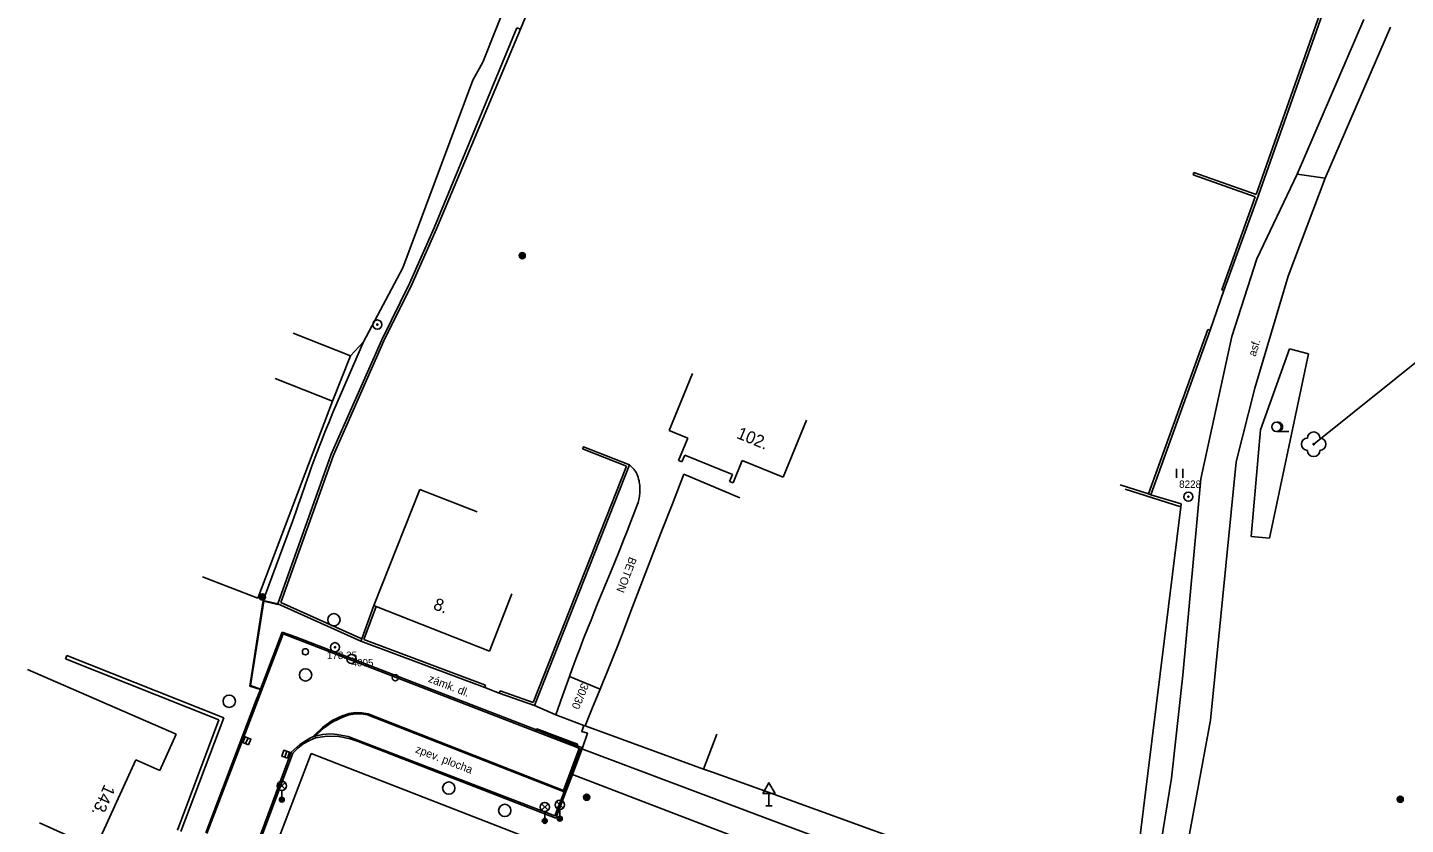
# Model space of a CAD drawing. Extents: x -538441 to -536770, y -1181008 to -1179809.
# Drawn here: x -537566.6 to -537454.7, y -1180541.9 to -1180477.2 of the extents above; entities that cross this region are included whole.
import ezdxf

# ---------------------------------------------------------------- set-up
doc = ezdxf.new("R2010")
doc.units = 0
for name, color, linetype in [('Vrstva 10', 7, 'Continuous'), ('Vrstva 11', 7, 'Continuous'), ('Vrstva 21', 7, 'Continuous'), ('Vrstva 22', 7, 'Continuous'), ('Vrstva 23', 7, 'Continuous'), ('Vrstva 25', 7, 'Continuous'), ('Vrstva 27', 7, 'Continuous'), ('Vrstva 28', 7, 'Continuous'), ('Vrstva 33', 7, 'Continuous'), ('Vrstva 34', 7, 'Continuous'), ('Vrstva 36', 7, 'Continuous'), ('Vrstva 40', 7, 'Continuous'), ('Vrstva 47', 7, 'Continuous'), ('Vrstva 5', 7, 'Continuous'), ('Vrstva 7', 7, 'Continuous'), ('Vrstva 8', 7, 'Continuous')]:
    doc.layers.add(name, color=color, linetype=linetype)

msp = doc.modelspace()

# ---------------------------------------------------------------- linework, layer by layer
at = {"layer": 'Vrstva 10'}
for p, q in [((-537463.49, -1180489.08), (-537458.057, -1180476.502)), ((-537461.2, -1180489.4), (-537455.903, -1180477.138)), ((-537463.49, -1180489.08), (-537466.76, -1180495.96)), ((-537464.21, -1180497.35), (-537461.2, -1180489.4)), ((-537461.2, -1180489.4), (-537463.49, -1180489.08)), ((-537466.76, -1180495.96), (-537468.8, -1180502.25)), ((-537466.91, -1180506.45), (-537464.21, -1180497.35)), ((-537468.8, -1180502.25), (-537471.31, -1180513.81)), ((-537468.43, -1180512.44), (-537466.91, -1180506.45)), ((-537470.52, -1180533.43), (-537468.43, -1180512.44)), ((-537471.31, -1180513.81), (-537472.77, -1180529.77)), ((-537547.93, -1180531.88), (-537545.86, -1180526.42)), ((-537545.86, -1180526.42), (-537525.32, -1180534.35)), ((-537472.77, -1180529.77), (-537473.68, -1180538.12)), ((-537552.04, -1180542.63), (-537547.93, -1180531.88)), ((-537538.99, -1180533), (-537523.034, -1180539.249)), ((-537538.954, -1180532.907), (-537523.09, -1180539.12)), ((-537473.23, -1180548.13), (-537470.52, -1180533.43)), ((-537539.73, -1180535.06), (-537523.79, -1180541.19)), ((-537523.09, -1180539.12), (-537521.81, -1180535.71)), ((-537551.18, -1180552.11), (-537545.21, -1180536.01)), ((-537473.68, -1180538.12), (-537474.54, -1180543.31)), ((-537484.2, -1180549.75), (-537506.9, -1180541.26))]:
    msp.add_line(p, q, dxfattribs=at)
for points in [[(-537540.995, -1180533.046), (-537541.867, -1180533.458), (-537542.659, -1180534.009), (-537543.35, -1180534.682), (-537543.439, -1180534.787)], [(-537540.96, -1180533.14), (-537541.86, -1180533.57), (-537542.608, -1180534.096), (-537543.25, -1180534.72)], [(-537538.954, -1180532.907), (-537539.466, -1180532.816), (-537539.973, -1180532.809), (-537540.476, -1180532.882), (-537540.961, -1180533.032), (-537540.995, -1180533.046)], [(-537538.99, -1180533), (-537539.483, -1180532.915), (-537539.98, -1180532.91), (-537540.477, -1180532.985), (-537540.96, -1180533.14)], [(-537543.68, -1180534.89), (-537543.439, -1180534.787), (-537543.25, -1180534.72), (-537543.171, -1180534.695), (-537542.639, -1180534.577), (-537542.096, -1180534.538), (-537541.7, -1180534.56)], [(-537539.73, -1180535.06), (-537540.578, -1180534.741), (-537541.468, -1180534.577), (-537541.7, -1180534.56)], [(-537525.32, -1180534.35), (-537522.03, -1180535.62), (-537521.81, -1180535.71), (-537521.678, -1180535.764), (-537521.59, -1180535.8)], [(-537545.21, -1180536.01), (-537544.508, -1180535.393), (-537543.68, -1180534.89)]]:
    msp.add_lwpolyline(points, dxfattribs=at)
at = {"layer": 'Vrstva 11'}
for p, q in [((-537541.805, -1180508.435), (-537539.32, -1180502.68)), ((-537513.31, -1180513.45), (-537508.75, -1180515.36)), ((-537547.47, -1180523.7), (-537545.08, -1180517.294)), ((-537515.16, -1180518.23), (-537517.597, -1180524.573)), ((-537548.55, -1180530.65), (-537547.47, -1180523.7)), ((-537548.495, -1180530.616), (-537547.429, -1180523.761)), ((-537547.429, -1180523.761), (-537546.291, -1180524.019)), ((-537545.92, -1180526.26), (-537544.86, -1180526.65)), ((-537544.86, -1180526.65), (-537525.27, -1180534.21)), ((-537522.6, -1180529.88), (-537523.155, -1180531.435)), ((-537522.6, -1180529.88), (-537520.1, -1180530.89)), ((-537547.7, -1180530.94), (-537548.55, -1180530.65)), ((-537547.684, -1180530.893), (-537548.495, -1180530.616)), ((-537548.06, -1180531.85), (-537547.7, -1180530.94)), ((-537523.155, -1180531.435), (-537523.71, -1180532.99)), ((-537552.14, -1180542.56), (-537548.06, -1180531.85)), ((-537520.715, -1180532.385), (-537521.33, -1180533.88)), ((-537525.27, -1180534.21), (-537521.98, -1180535.5)), ((-537523.7, -1180541.37), (-537539.77, -1180535.16)), ((-537521.98, -1180535.5), (-537522.03, -1180535.62)), ((-537521.98, -1180535.5), (-537521.54, -1180535.67)), ((-537506.9, -1180541.26), (-537521.58, -1180535.75)), ((-537545.07, -1180536.09), (-537551.06, -1180552.15)), ((-537522.352, -1180537.827), (-537506.96, -1180543.74)), ((-537523, -1180539.16), (-537523.09, -1180539.12))]:
    msp.add_line(p, q, dxfattribs=at)
for points in [[(-537545.08, -1180517.294), (-537544.823, -1180516.53), (-537544.597, -1180515.863), (-537544.397, -1180515.279), (-537544.042, -1180514.26), (-537543.771, -1180513.497), (-537543.565, -1180512.926), (-537543.251, -1180512.072), (-537542.93, -1180511.22), (-537542.721, -1180510.68), (-537542.522, -1180510.175), (-537542.331, -1180509.703), (-537542.15, -1180509.261), (-537541.805, -1180508.435)], [(-537517.71, -1180512.68), (-537517.586, -1180512.804), (-537517.461, -1180512.927), (-537517.411, -1180512.979), (-537517.369, -1180513.026), (-537517.3, -1180513.112), (-537517.252, -1180513.18), (-537517.218, -1180513.233), (-537517.172, -1180513.315), (-537517.13, -1180513.4), (-537517.097, -1180513.476), (-537517.067, -1180513.551), (-537517.04, -1180513.624), (-537517.016, -1180513.696), (-537516.975, -1180513.836), (-537516.943, -1180513.97), (-537516.918, -1180514.097), (-537516.9, -1180514.217), (-537516.887, -1180514.33), (-537516.878, -1180514.436), (-537516.872, -1180514.536), (-537516.87, -1180514.63), (-537516.87, -1180514.719), (-537516.876, -1180514.884), (-537516.887, -1180515.028), (-537516.901, -1180515.154), (-537516.917, -1180515.264), (-537516.933, -1180515.359), (-537516.967, -1180515.523), (-537516.997, -1180515.645), (-537517.023, -1180515.736), (-537517.064, -1180515.869), (-537517.11, -1180516), (-537517.273, -1180516.435), (-537517.595, -1180517.278), (-537517.902, -1180518.066), (-537518.195, -1180518.803), (-537518.472, -1180519.494), (-537518.998, -1180520.787)], [(-537513.31, -1180513.45), (-537514.235, -1180515.84), (-537515.16, -1180518.23)], [(-537518.998, -1180520.787), (-537519.928, -1180523.049), (-537520.276, -1180523.898), (-537520.579, -1180524.641), (-537520.842, -1180525.292), (-537521.071, -1180525.862), (-537521.467, -1180526.862), (-537521.758, -1180527.614), (-537521.974, -1180528.179), (-537522.133, -1180528.603), (-537522.369, -1180529.241), (-537522.6, -1180529.88)], [(-537547.47, -1180523.7), (-537546.28, -1180523.97), (-537546.291, -1180524.019)], [(-537517.597, -1180524.573), (-537518.211, -1180526.157), (-537518.675, -1180527.344), (-537519.027, -1180528.232), (-537519.559, -1180529.563), (-537519.829, -1180530.227), (-537520.1, -1180530.89), (-537520.715, -1180532.385)], [(-537547.7, -1180530.94), (-537547.684, -1180530.893), (-537545.92, -1180526.26)], [(-537543.21, -1180534.86), (-537542.278, -1180534.725), (-537541.336, -1180534.749), (-537540.412, -1180534.932), (-537539.77, -1180535.16)], [(-537525.32, -1180534.35), (-537525.27, -1180534.21), (-537525.24, -1180534.13), (-537521.95, -1180535.37), (-537521.98, -1180535.5)], [(-537521.416, -1180533.848), (-537521.59, -1180534.33), (-537521.12, -1180534.49), (-537521.54, -1180535.67)], [(-537545.07, -1180536.09), (-537544.67, -1180535.685), (-537544.217, -1180535.339), (-537543.721, -1180535.06), (-537543.21, -1180534.86)], [(-537523.79, -1180541.19), (-537523.034, -1180539.249), (-537523, -1180539.16), (-537521.678, -1180535.764)], [(-537521.54, -1180535.67), (-537521.58, -1180535.75), (-537521.59, -1180535.8), (-537522.352, -1180537.827), (-537522.88, -1180539.23), (-537523.65, -1180541.24), (-537523.7, -1180541.37)]]:
    msp.add_lwpolyline(points, dxfattribs=at)
at = {"layer": 'Vrstva 21'}
for centre, radius in [((-537538.2, -1180501.29), 0.375), ((-537538.2, -1180501.29), 0.05), ((-537472.319, -1180515.268), 0.375), ((-537472.319, -1180515.268), 0.05), ((-537541.64, -1180527.5), 0.375), ((-537541.64, -1180527.5), 0.05), ((-537540.3, -1180528.45), 0.375), ((-537540.3, -1180528.45), 0.05)]:
    msp.add_circle(centre, radius, dxfattribs=at)
at = {"layer": 'Vrstva 22'}
msp.add_circle((-537462.14, -1180511.01), 0.05, dxfattribs=at)
for centre, start, end in [((-537462.14, -1180510.51), 0, 180), ((-537462.64, -1180511.01), 90, 270), ((-537461.64, -1180511.01), 270, 90), ((-537462.14, -1180511.51), 180, 0)]:
    msp.add_arc(centre, 0.5, start, end, dxfattribs=at)
at = {"layer": 'Vrstva 23'}
for p, q in [((-537462.14, -1180511.01), (-537437.16, -1180490.95)), ((-537466.45, -1180509.83), (-537464.1, -1180503.27)), ((-537464.1, -1180503.27), (-537462.567, -1180503.674)), ((-537462.567, -1180503.674), (-537465.726, -1180518.643)), ((-537467.22, -1180518.51), (-537466.45, -1180509.83)), ((-537465.726, -1180518.643), (-537467.22, -1180518.51))]:
    msp.add_line(p, q, dxfattribs=at)
at = {"layer": 'Vrstva 25'}
for centre, radius in [((-537526.431, -1180495.687), 0.25), ((-537526.431, -1180495.687), 0.2), ((-537526.431, -1180495.687), 0.15), ((-537526.431, -1180495.687), 0.1), ((-537526.431, -1180495.687), 0.05), ((-537547.54, -1180523.42), 0.25), ((-537547.54, -1180523.42), 0.2), ((-537547.54, -1180523.42), 0.15), ((-537547.54, -1180523.42), 0.1), ((-537547.54, -1180523.42), 0.05), ((-537521.19, -1180539.68), 0.25), ((-537521.19, -1180539.68), 0.2), ((-537521.19, -1180539.68), 0.15), ((-537521.19, -1180539.68), 0.1), ((-537521.19, -1180539.68), 0.05), ((-537455.11, -1180539.85), 0.25), ((-537455.11, -1180539.85), 0.2), ((-537455.11, -1180539.85), 0.15), ((-537455.11, -1180539.85), 0.1), ((-537455.11, -1180539.85), 0.05)]:
    msp.add_circle(centre, radius, dxfattribs=at)
at = {"layer": 'Vrstva 27'}
for p, q in [((-537548.896, -1180535.321), (-537548.704, -1180534.859)), ((-537545.721, -1180536.416), (-537545.559, -1180535.944))]:
    msp.add_line(p, q, dxfattribs=at)
for points in [[(-537548.665, -1180535.417), (-537548.473, -1180534.955), (-537548.935, -1180534.763), (-537549.127, -1180535.225)], [(-537545.485, -1180536.498), (-537545.322, -1180536.025), (-537545.795, -1180535.862), (-537545.958, -1180536.335)]]:
    msp.add_lwpolyline(points, close=True, dxfattribs=at)
for centre in [(-537541.73, -1180525.27), (-537544.03, -1180529.75), (-537550.23, -1180531.89), (-537532.4, -1180538.94), (-537527.85, -1180540.75)]:
    msp.add_circle(centre, 0.5, dxfattribs=at)
at = {"layer": 'Vrstva 28'}
for centre in [(-537544.04, -1180527.87), (-537536.74, -1180529.98)]:
    msp.add_circle(centre, 0.25, dxfattribs=at)
at = {"layer": 'Vrstva 33'}
for p, q in [((-537546.224, -1180539.021), (-537545.696, -1180538.491)), ((-537546.224, -1180538.491), (-537545.696, -1180539.021)), ((-537545.96, -1180539.13), (-537545.96, -1180539.88)), ((-537524.864, -1180540.741), (-537524.336, -1180540.211)), ((-537524.864, -1180540.211), (-537524.336, -1180540.741)), ((-537523.645, -1180540.56), (-537523.115, -1180540.03)), ((-537523.645, -1180540.03), (-537523.115, -1180540.56)), ((-537524.6, -1180540.85), (-537524.6, -1180541.6)), ((-537523.38, -1180540.67), (-537523.38, -1180541.42))]:
    msp.add_line(p, q, dxfattribs=at)
for centre, radius in [((-537545.96, -1180538.756), 0.375), ((-537545.96, -1180539.881), 0.2), ((-537545.96, -1180539.881), 0.145), ((-537545.96, -1180539.881), 0.0876), ((-537524.6, -1180540.476), 0.375), ((-537523.38, -1180540.295), 0.375), ((-537524.6, -1180541.601), 0.2), ((-537524.6, -1180541.601), 0.145), ((-537524.6, -1180541.601), 0.0876), ((-537523.38, -1180541.42), 0.2), ((-537523.38, -1180541.42), 0.145), ((-537523.38, -1180541.42), 0.0876)]:
    msp.add_circle(centre, radius, dxfattribs=at)
at = {"layer": 'Vrstva 34'}
for p, q in [((-537506.64, -1180540.39), (-537506.14, -1180540.39)), ((-537506.39, -1180539.372), (-537506.39, -1180540.39))]:
    msp.add_line(p, q, dxfattribs=at)
msp.add_lwpolyline([(-537506.89, -1180539.372), (-537505.89, -1180539.372), (-537506.39, -1180538.506)], close=True, dxfattribs=at)
at = {"layer": 'Vrstva 36'}
for p, q in [((-537465.166, -1180509.972), (-537464.166, -1180509.972)), ((-537473.281, -1180513.745), (-537473.281, -1180512.995)), ((-537472.781, -1180513.745), (-537472.781, -1180512.995))]:
    msp.add_line(p, q, dxfattribs=at)
msp.add_circle((-537465.166, -1180509.597), 0.375, dxfattribs=at)
msp.add_arc((-537465.041, -1180509.597), 0.375, 260.40593, 99.59406, dxfattribs=at)
at = {"layer": 'Vrstva 5'}
for p, q in [((-537545.028, -1180501.996), (-537540.38, -1180503.84)), ((-537540.38, -1180503.84), (-537541.84, -1180507.52)), ((-537546.488, -1180505.676), (-537541.84, -1180507.52)), ((-537512.59, -1180505.265), (-537514.49, -1180509.89)), ((-537503.34, -1180509.064), (-537505.24, -1180513.69)), ((-537514.49, -1180509.89), (-537512.986, -1180510.508)), ((-537512.986, -1180510.508), (-537513.73, -1180512.32)), ((-537513.73, -1180512.32), (-537513.454, -1180512.438)), ((-537513.226, -1180511.883), (-537513.454, -1180512.438)), ((-537513.226, -1180511.883), (-537509.352, -1180513.474)), ((-537508.556, -1180512.328), (-537509.302, -1180514.144)), ((-537508.556, -1180512.328), (-537505.24, -1180513.69)), ((-537509.352, -1180513.474), (-537509.58, -1180514.03)), ((-537534.747, -1180514.672), (-537538.48, -1180524.11)), ((-537530.098, -1180516.51), (-537534.747, -1180514.672)), ((-537509.58, -1180514.03), (-537509.302, -1180514.144)), ((-537527.261, -1180523.17), (-537529.1, -1180527.82)), ((-537538.294, -1180524.184), (-537538.48, -1180524.11)), ((-537529.1, -1180527.82), (-537538.294, -1180524.184)), ((-537566.613, -1180529.301), (-537554.53, -1180534.57)), ((-537554.53, -1180534.57), (-537555.87, -1180537.52)), ((-537557.829, -1180536.63), (-537561.1, -1180543.83)), ((-537557.829, -1180536.63), (-537555.87, -1180537.52)), ((-537565.652, -1180541.762), (-537561.1, -1180543.83))]:
    msp.add_line(p, q, dxfattribs=at)
at = {"layer": 'Vrstva 7'}
for p, q in [((-537459.26, -1180469.89), (-537466.632, -1180490.789)), ((-537459.518, -1180470.02), (-537466.82, -1180490.722)), ((-537527.52, -1180474.65), (-537529.64, -1180479.97)), ((-537533.395, -1180493.507), (-537526.583, -1180477.305)), ((-537530.45, -1180481.45), (-537536.14, -1180496.68)), ((-537471.93, -1180489.119), (-537466.888, -1180490.91)), ((-537469.425, -1180498.534), (-537466.632, -1180490.789)), ((-537533.58, -1180493.43), (-537535.58, -1180497.95)), ((-537535.399, -1180498.035), (-537533.395, -1180493.507)), ((-537536.14, -1180496.68), (-537539.32, -1180502.68)), ((-537535.58, -1180497.95), (-537537.84, -1180502.52)), ((-537537.659, -1180502.605), (-537535.399, -1180498.035)), ((-537470.747, -1180501.678), (-537475.544, -1180515.045)), ((-537537.84, -1180502.52), (-537541.96, -1180511.82)), ((-537541.774, -1180511.894), (-537537.659, -1180502.605)), ((-537540.38, -1180503.84), (-537539.32, -1180502.68)), ((-537541.84, -1180507.52), (-537547.91, -1180523.52)), ((-537541.96, -1180511.82), (-537546.28, -1180523.97)), ((-537546.03, -1180523.863), (-537541.774, -1180511.894)), ((-537521.527, -1180511.394), (-537517.97, -1180512.793)), ((-537517.97, -1180512.793), (-537525.546, -1180531.978)), ((-537525.43, -1180532.23), (-537517.71, -1180512.68)), ((-537477.457, -1180514.651), (-537472.921, -1180516.1)), ((-537547.91, -1180523.52), (-537552.399, -1180521.782)), ((-537546.28, -1180523.97), (-537539.54, -1180527)), ((-537539.471, -1180526.812), (-537546.03, -1180523.863)), ((-537539.284, -1180526.882), (-537538.294, -1180524.184)), ((-537529.4, -1180530.583), (-537539.284, -1180526.882)), ((-537563.54, -1180528.44), (-537551.065, -1180533.39)), ((-537525.546, -1180531.978), (-537528.225, -1180531.051)), ((-537525.43, -1180532.23), (-537523.71, -1180532.99)), ((-537551.065, -1180533.39), (-537554.441, -1180542.364)), ((-537511.71, -1180537.4), (-537521.33, -1180533.88)), ((-537511.71, -1180537.4), (-537510.621, -1180534.545)), ((-537550.4, -1180553.96), (-537543.58, -1180536.14)), ((-537543.58, -1180536.14), (-537515.69, -1180546.957)), ((-537511.71, -1180537.4), (-537510.966, -1180537.633))]:
    msp.add_line(p, q, dxfattribs=at)
for points in [[(-537526.86, -1180477.19), (-537533.58, -1180493.43)], [(-537526.583, -1180477.305), (-537526.86, -1180477.19)], [(-537471.864, -1180488.931), (-537471.93, -1180489.119)], [(-537466.82, -1180490.722), (-537471.864, -1180488.931)], [(-537466.888, -1180490.91), (-537469.613, -1180498.466)], [(-537469.613, -1180498.466), (-537469.425, -1180498.534)], [(-537470.559, -1180501.746), (-537475.356, -1180515.113)], [(-537470.747, -1180501.678), (-537470.559, -1180501.746)], [(-537517.71, -1180512.68), (-537521.454, -1180511.208), (-537521.527, -1180511.394)], [(-537472.9, -1180515.86), (-537475.356, -1180515.113), (-537475.544, -1180515.045), (-537477.861, -1180514.313)], [(-537472.921, -1180516.1), (-537476.295, -1180543.235)], [(-537472.9, -1180515.86), (-537472.921, -1180516.1)], [(-537538.48, -1180524.11), (-537539.471, -1180526.812), (-537539.54, -1180527)], [(-537539.54, -1180527), (-537529.47, -1180530.77)], [(-537563.429, -1180528.161), (-537563.54, -1180528.44)], [(-537550.68, -1180533.22), (-537563.429, -1180528.161)], [(-537529.47, -1180530.77), (-537529.4, -1180530.583)], [(-537528.225, -1180531.051), (-537528.29, -1180531.24), (-537525.43, -1180532.23)], [(-537554.16, -1180542.47), (-537550.68, -1180533.22)], [(-537479.535, -1180549.052), (-537507.134, -1180539.034)]]:
    msp.add_lwpolyline(points, dxfattribs=at)
at = {"layer": 'Vrstva 8'}
for p, q in [((-537526.183, -1180476.375), (-537526.583, -1180477.305)), ((-537530.45, -1180481.45), (-537529.64, -1180479.97)), ((-537470.559, -1180501.746), (-537469.425, -1180498.534)), ((-537529.47, -1180530.77), (-537528.29, -1180531.24)), ((-537510.966, -1180537.633), (-537507.134, -1180539.034))]:
    msp.add_line(p, q, dxfattribs=at)
msp.add_lwpolyline([(-537523.71, -1180532.99), (-537521.416, -1180533.848), (-537521.33, -1180533.88)], dxfattribs=at)

# ---------------------------------------------------------------- texts
at = {"layer": 'Vrstva 22'}
msp.add_text('178.25 ', height=0.6, dxfattribs=at).set_placement((-537542.3, -1180528.45))
at = {"layer": 'Vrstva 23'}
for s, p in [('8228', (-537473.07, -1180514.553)), ('4005', (-537540.3, -1180529.05))]:
    msp.add_text(s, height=0.6, dxfattribs=at).set_placement(p)
at = {"layer": 'Vrstva 40'}
for s, rotation, p in [('asf.', 73.4742, (-537466.854, -1180503.926)), ('BETON', 248.96159, (-537517.717, -1180520.107)), ('zámk. dl.', 338.89784, (-537534.119, -1180530.289)), ('30/30', 247.63914, (-537521.606, -1180530.345)), ('zpev. plocha', 338.96489, (-537535.166, -1180536.025))]:
    msp.add_text(s, height=0.65, rotation=rotation, dxfattribs=at).set_placement(p)
at = {"layer": 'Vrstva 47'}
for s, rotation, p in [('102.', 337.67029, (-537509.082, -1180510.49)), ('8.', 338.42009, (-537533.729, -1180524.376)), ('143.', 245.56744, (-537560.358, -1180538.57))]:
    msp.add_text(s, height=1, rotation=rotation, dxfattribs=at).set_placement(p)

doc.saveas('drawing.dxf')
